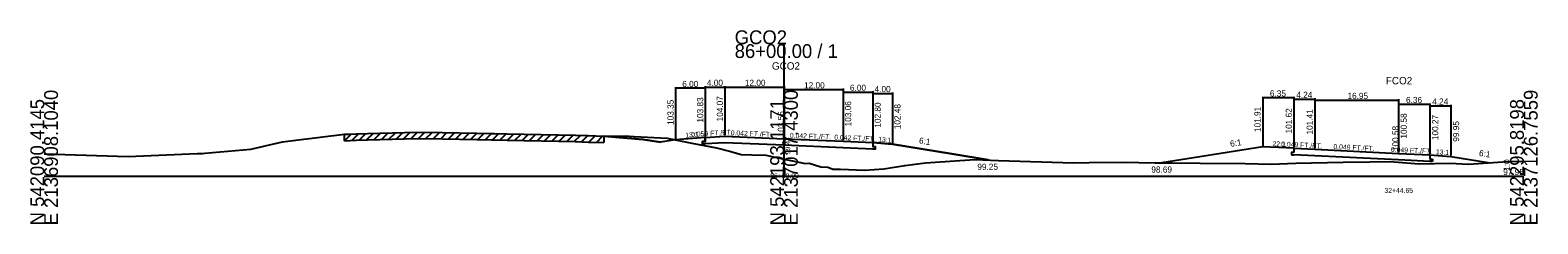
# Model space of a CAD drawing. Extents: x -14327 to 8886, y -10 to 39048.
# Drawn here: x 2997.2 to 3302.8, y 31990.3 to 32029.6 of the extents above; entities that cross this region are included whole.
import ezdxf

# ---------------------------------------------------------------- set-up
doc = ezdxf.new("R2010")
doc.units = 0
for name, color, linetype in [('Level 20', 7, 'Continuous'), ('Level 5', 7, 'Continuous'), ('Level 53', 7, 'Continuous'), ('Level 54', 7, 'Continuous'), ('Level 55', 7, 'Continuous'), ('Level 7', 7, 'Continuous'), ('RD_GPK_XS_Cell', 7, 'Continuous'), ('RD_XS_EwShp', 7, 'Continuous'), ('RD_XS_ExGround', 7, 'Continuous'), ('RD_XS_ExPaveRet', 7, 'Continuous'), ('RD_XS_Pave', 7, 'Continuous'), ('RD_XS_TX_Baseline', 7, 'Continuous'), ('RD_XS_TX_Elev_EX', 7, 'Continuous'), ('RD_XS_TX_Elev_PR', 7, 'Continuous'), ('RD_XS_TX_Station', 7, 'Continuous')]:
    doc.layers.add(name, color=color, linetype=linetype)

msp = doc.modelspace()

# ---------------------------------------------------------------- linework, layer by layer
at = {"layer": 'Level 20'}
for p, q in [((3247.05, 32016.06), (3247.05, 32006.11)), ((3253.4, 32015.86), (3247.05, 32015.86)), ((3253.4, 32016.06), (3253.4, 32005.82)), ((3253.4, 32015.77), (3253.4, 32005.82)), ((3253.4, 32015.57), (3257.63, 32015.57)), ((3257.63, 32015.77), (3257.63, 32005.61)), ((3257.63, 32015.56), (3257.63, 32005.61)), ((3257.63, 32015.36), (3274.59, 32015.36)), ((3274.59, 32015.56), (3274.59, 32004.78)), ((3274.59, 32014.73), (3274.59, 32004.78)), ((3274.59, 32014.53), (3280.95, 32014.53)), ((3280.95, 32014.73), (3280.95, 32004.47)), ((3280.95, 32014.42), (3280.95, 32004.47)), ((3280.95, 32014.22), (3285.19, 32014.22)), ((3285.19, 32014.42), (3285.19, 32004.15)), ((3247.05, 32005.91), (3234.34, 32003.91)), ((3253.4, 32005.62), (3247.05, 32005.91)), ((3253.4, 32005.62), (3253.4, 32004.78)), ((3253.4, 32005.62), (3257.63, 32005.41)), ((3257.63, 32005.41), (3274.59, 32004.58)), ((3234.34, 32003.91), (3226.59, 32002.69)), ((3252.87, 32004.81), (3252.87, 32004.31)), ((3253.4, 32004.78), (3252.87, 32004.81)), ((3252.87, 32004.31), (3253.4, 32004.28)), ((3257.63, 32004.08), (3253.4, 32004.28)), ((3274.59, 32003.25), (3257.63, 32004.08)), ((3274.59, 32004.58), (3280.95, 32004.27)), ((3280.95, 32002.94), (3274.59, 32003.25)), ((3280.95, 32004.27), (3280.95, 32003.44)), ((3280.95, 32004.27), (3285.19, 32003.95)), ((3280.95, 32003.44), (3281.48, 32003.42)), ((3281.48, 32002.92), (3280.95, 32002.94)), ((3281.48, 32003.42), (3281.48, 32002.92)), ((3285.19, 32003.95), (3293.19, 32002.7))]:
    msp.add_line(p, q, dxfattribs=at)
at = {"layer": 'Level 5'}
for p, q in [((3134, 32007), (3133.5, 32006.97)), ((3133.5, 32006.97), (3133.5, 32006.47)), ((3133.5, 32006.47), (3134, 32006.5)), ((3134, 32007.83), (3134, 32007)), ((3138, 32006.74), (3134, 32006.5)), ((3150, 32006.23), (3138, 32006.74)), ((3162, 32005.72), (3150, 32006.23)), ((3168, 32005.47), (3162, 32005.72)), ((3168, 32006.8), (3168, 32005.97)), ((3168, 32005.97), (3168.5, 32005.95)), ((3168.5, 32005.45), (3168, 32005.47)), ((3168.5, 32005.95), (3168.5, 32005.45))]:
    msp.add_line(p, q, dxfattribs=at)
at = {"layer": 'Level 54'}
for p, q in [((3128, 32017.98), (3128, 32007.55)), ((3134, 32017.78), (3128, 32017.78)), ((3134, 32018.22), (3134, 32008.03)), ((3134, 32018.02), (3138, 32018.02)), ((3134, 32017.98), (3134, 32008.03)), ((3138, 32018.22), (3138, 32008.27)), ((3138, 32018.02), (3150, 32018.02)), ((3150, 32018.22), (3150, 32007.76)), ((3150, 32017.71), (3150, 32007.76)), ((3150, 32017.51), (3162, 32017.51)), ((3162, 32017.71), (3162, 32007.26)), ((3162, 32017.21), (3162, 32007.26)), ((3168, 32017.21), (3168, 32007)), ((3162, 32017.01), (3168, 32017.01)), ((3168, 32016.95), (3168, 32007)), ((3168, 32016.75), (3172, 32016.75)), ((3172, 32016.95), (3172, 32006.68))]:
    msp.add_line(p, q, dxfattribs=at)
at = {"layer": 'Level 7'}
for p, q in [((3113.45, 32008.06), (3121.45, 32007.42)), ((3121.45, 32007.42), (3124.93, 32006.84)), ((3128, 32007.35), (3124.93, 32006.84)), ((3134, 32007.83), (3128, 32007.35)), ((3168, 32006.8), (3172, 32006.48)), ((3172, 32006.48), (3184, 32004.48)), ((3184, 32004.48), (3191.39, 32003.25))]:
    msp.add_line(p, q, dxfattribs=at)
at = {"layer": 'RD_GPK_XS_Cell'}
for p, q in [((3150, 32000), (3150, 32026.72)), ((3000, 32000), (3150, 32000)), ((3150, 32000), (3300, 32000))]:
    msp.add_line(p, q, dxfattribs=at)
at = {"layer": 'RD_XS_EwShp'}
for points in [[(3127.95, 32007.35), (3124.93, 32006.84), (3121.45, 32007.42), (3113.45, 32008.06), (3117.82, 32008.12), (3119.63, 32008.04), (3126.3, 32007.67)], [(3170.24, 32001.48), (3174.51, 32002.15), (3178.67, 32002.65), (3186.63, 32003.2), (3188.68, 32003.38), (3191.39, 32003.25), (3184, 32004.48), (3172, 32006.48), (3168, 32006.8), (3168, 32005.97), (3168.5, 32005.95), (3168.5, 32005.45), (3168, 32005.47), (3162, 32005.72), (3150, 32006.23), (3138, 32006.74), (3134, 32006.5), (3133.5, 32006.47), (3133.5, 32006.97), (3134, 32007), (3134, 32007.83), (3128, 32007.35), (3127.95, 32007.35), (3131.28, 32006.69), (3136.3, 32005.74), (3139.23, 32004.94), (3141.31, 32004.39), (3143.49, 32004.3), (3146.31, 32004.25), (3150, 32003.44), (3151.36, 32003.14), (3154.28, 32002.51), (3155.09, 32002.62), (3157.47, 32001.89), (3158.89, 32001.79), (3159.44, 32001.57), (3159.88, 32001.42), (3160.58, 32001.4), (3161.45, 32001.37), (3166.31, 32001.16)]]:
    msp.add_lwpolyline(points, close=True, dxfattribs=at)
at = {"layer": 'RD_XS_ExGround'}
for p, q in [((3051.02, 32007.26), (3060.86, 32008.46)), ((3060.86, 32008.46), (3062.02, 32008.5)), ((3062.02, 32008.5), (3063.23, 32008.54)), ((3063.23, 32008.54), (3065.58, 32008.61)), ((3065.58, 32008.61), (3075.58, 32008.91)), ((3075.58, 32008.91), (3080.79, 32008.81)), ((3080.79, 32008.81), (3087.71, 32008.67)), ((3087.71, 32008.67), (3090.67, 32008.63)), ((3090.67, 32008.63), (3091.28, 32008.63)), ((3091.28, 32008.63), (3093.84, 32008.58)), ((3093.84, 32008.58), (3107.7, 32008.28)), ((3107.7, 32008.28), (3110.29, 32008.18)), ((3110.29, 32008.18), (3113.45, 32008.06)), ((3113.45, 32008.06), (3117.82, 32008.12)), ((3117.82, 32008.12), (3119.63, 32008.04)), ((3119.63, 32008.04), (3126.3, 32007.67)), ((3032.58, 32004.63), (3041.89, 32005.47)), ((3041.89, 32005.47), (3047.42, 32006.7)), ((3047.42, 32006.7), (3048.29, 32006.95)), ((3048.29, 32006.95), (3051.02, 32007.26)), ((3126.3, 32007.67), (3131.28, 32006.69)), ((3131.28, 32006.69), (3136.3, 32005.74)), ((3136.3, 32005.74), (3139.23, 32004.94)), ((3139.23, 32004.94), (3141.31, 32004.39)), ((3000, 32004.5), (3010.6, 32004.15)), ((3010.6, 32004.15), (3017.02, 32003.96)), ((3017.02, 32003.96), (3031.04, 32004.55)), ((3031.04, 32004.55), (3032.13, 32004.59)), ((3032.13, 32004.59), (3032.58, 32004.63)), ((3141.31, 32004.39), (3143.49, 32004.3)), ((3143.49, 32004.3), (3146.31, 32004.25)), ((3146.31, 32004.25), (3150, 32003.44)), ((3150, 32003.44), (3151.36, 32003.14)), ((3151.36, 32003.14), (3154.28, 32002.51)), ((3154.28, 32002.51), (3155.09, 32002.62)), ((3155.09, 32002.62), (3157.47, 32001.89)), ((3157.47, 32001.89), (3158.89, 32001.79)), ((3170.24, 32001.48), (3174.51, 32002.15)), ((3174.51, 32002.15), (3178.67, 32002.65)), ((3178.67, 32002.65), (3186.63, 32003.2)), ((3186.63, 32003.2), (3188.68, 32003.38)), ((3188.68, 32003.38), (3193.49, 32003.16)), ((3193.49, 32003.16), (3208.7, 32002.67)), ((3208.7, 32002.67), (3211.87, 32002.74)), ((3211.87, 32002.74), (3218.71, 32002.78)), ((3218.71, 32002.78), (3225.2, 32002.7)), ((3225.2, 32002.7), (3228.72, 32002.67)), ((3228.72, 32002.67), (3234.4, 32002.58)), ((3234.4, 32002.58), (3243.47, 32002.56)), ((3243.47, 32002.56), (3248.74, 32002.4)), ((3248.74, 32002.4), (3253.76, 32002.57)), ((3253.76, 32002.57), (3263.35, 32002.79)), ((3263.35, 32002.79), (3268.75, 32002.85)), ((3268.75, 32002.85), (3272.84, 32002.95)), ((3272.84, 32002.95), (3278.76, 32002.44)), ((3278.76, 32002.44), (3285.01, 32002.57)), ((3285.01, 32002.57), (3288.77, 32002.41)), ((3288.77, 32002.41), (3295.77, 32002.86)), ((3295.77, 32002.86), (3298.78, 32003.02)), ((3298.78, 32003.02), (3300, 32002.96)), ((3158.89, 32001.79), (3159.44, 32001.57)), ((3159.44, 32001.57), (3159.88, 32001.42)), ((3159.88, 32001.42), (3160.58, 32001.4)), ((3160.58, 32001.4), (3161.45, 32001.37)), ((3161.45, 32001.37), (3166.31, 32001.16)), ((3166.31, 32001.16), (3170.24, 32001.48))]:
    msp.add_line(p, q, dxfattribs=at)
at = {"layer": 'RD_XS_ExPaveRet'}
for p, q in [((3060.86, 32007.16), (3062.21, 32008.51)), ((3060.86, 32007.16), (3060.86, 32008.46)), ((3062.36, 32007.21), (3063.71, 32008.56)), ((3063.86, 32007.26), (3065.21, 32008.6)), ((3065.37, 32007.31), (3066.71, 32008.64)), ((3066.87, 32007.35), (3068.21, 32008.69)), ((3068.37, 32007.39), (3069.72, 32008.73)), ((3069.88, 32007.44), (3071.22, 32008.78)), ((3071.38, 32007.48), (3072.72, 32008.82)), ((3072.88, 32007.53), (3074.22, 32008.87)), ((3074.38, 32007.57), (3075.72, 32008.9)), ((3075.89, 32007.6), (3077.17, 32008.88)), ((3077.39, 32007.57), (3078.67, 32008.85)), ((3078.89, 32007.55), (3080.17, 32008.82)), ((3080.4, 32007.52), (3081.67, 32008.79)), ((3081.9, 32007.49), (3083.18, 32008.76)), ((3083.4, 32007.46), (3084.68, 32008.73)), ((3084.91, 32007.43), (3086.18, 32008.7)), ((3086.41, 32007.4), (3087.69, 32008.67)), ((3087.91, 32007.37), (3089.2, 32008.65)), ((3089.41, 32007.35), (3090.7, 32008.63)), ((3090.92, 32007.33), (3092.2, 32008.61)), ((3092.42, 32007.3), (3093.7, 32008.58)), ((3093.92, 32007.27), (3095.2, 32008.55)), ((3095.43, 32007.24), (3096.7, 32008.51)), ((3096.93, 32007.21), (3098.21, 32008.48)), ((3098.43, 32007.18), (3099.71, 32008.45)), ((3099.94, 32007.15), (3101.21, 32008.42)), ((3101.44, 32007.11), (3102.71, 32008.39)), ((3102.94, 32007.08), (3104.22, 32008.35)), ((3104.44, 32007.05), (3105.72, 32008.32)), ((3105.95, 32007.02), (3107.22, 32008.29)), ((3107.45, 32006.99), (3108.71, 32008.24)), ((3108.95, 32006.93), (3110.21, 32008.18)), ((3110.46, 32006.87), (3111.71, 32008.13)), ((3111.96, 32006.82), (3113.22, 32008.07)), ((3113.45, 32008.06), (3113.45, 32006.76)), ((3060.86, 32007.16), (3062.02, 32007.2)), ((3062.02, 32007.2), (3063.23, 32007.24)), ((3063.23, 32007.24), (3065.58, 32007.31)), ((3065.58, 32007.31), (3075.58, 32007.61)), ((3075.58, 32007.61), (3080.79, 32007.51)), ((3080.79, 32007.51), (3087.71, 32007.37)), ((3087.71, 32007.37), (3090.67, 32007.33)), ((3090.67, 32007.33), (3091.28, 32007.33)), ((3091.28, 32007.33), (3093.84, 32007.28)), ((3093.84, 32007.28), (3107.7, 32006.98)), ((3107.7, 32006.98), (3110.29, 32006.88)), ((3110.29, 32006.88), (3113.45, 32006.76))]:
    msp.add_line(p, q, dxfattribs=at)
at = {"layer": 'RD_XS_Pave'}
for p, q in [((3134, 32007.83), (3138, 32008.07)), ((3138, 32008.07), (3150, 32007.56)), ((3150, 32007.56), (3162, 32007.06)), ((3162, 32007.06), (3168, 32006.8))]:
    msp.add_line(p, q, dxfattribs=at)

# ---------------------------------------------------------------- texts
at = {"layer": 'Level 20'}
for s, height, p in [('6.35', 1.25, (3248.52, 32016.11)), ('4.24', 1.25, (3253.87, 32015.82)), ('FCO2', 1.5, (3272.02, 32018.58)), ('16.95', 1.25, (3264.24, 32015.61)), ('6.36', 1.25, (3276.11, 32014.78)), ('4.24', 1.25, (3281.42, 32014.47)), ('98.69', 1.25, (3224.48, 32000.69)), ('97.95', 1.25, (3295.82, 32000.2)), ('32+44.65', 1, (3271.74, 31996.58))]:
    msp.add_text(s, height=height, dxfattribs=at).set_placement(p)
for s, height, rotation, p in [('101.91', 1.25, 90, (3246.61, 32008.91)), ('101.62', 1.25, 90, (3252.96, 32008.62)), ('101.41', 1.25, 90, (3257.2, 32008.41)), ('100.58', 1.25, 90, (3276.27, 32007.58)), ('100.27', 1.25, 90, (3282.64, 32007.27)), ('99.95', 1.25, 90, (3286.88, 32006.95)), (' 100.58', 1.25, 90, (3274.59, 32004.58)), ('6:1', 1.25, 8.9462, (3240.54, 32005.9)), ('22:1', 1, 357.3619, (3249.03, 32006.07)), ('0.049 FT./FT.', 1, 357.2072, (3250.79, 32006)), ('0.049 FT./FT.', 1, 357.2081, (3261.38, 32005.48)), ('0.049 FT./FT.', 1, 357.2091, (3273.04, 32004.91)), ('13:1', 1, 355.6868, (3282.14, 32004.44)), ('6:1', 1.25, 351.0702, (3290.84, 32004.08)), ('1:0', 1.25, 90, (3297.17, 32001.05))]:
    msp.add_text(s, height=height, rotation=rotation, dxfattribs=at).set_placement(p)
at = {"layer": 'Level 53'}
for s, rotation, p in [('103.35', 90, (3127.62, 32010.35)), ('103.83', 90, (3133.62, 32010.83)), ('104.07', 90, (3137.62, 32011.07)), ('103.06', 90, (3163.62, 32010.06)), ('102.80', 90, (3169.62, 32009.8)), ('102.48', 90, (3173.62, 32009.48)), ('6:1', 350.5377, (3177.3, 32006.62))]:
    msp.add_text(s, height=1.25, rotation=rotation, dxfattribs=at).set_placement(p)
msp.add_text('99.25', height=1.25, dxfattribs=at).set_placement((3189.2, 32001.25))
at = {"layer": 'Level 54'}
for s, p in [('6.00', (3129.37, 32018.03)), ('4.00', (3134.37, 32018.27)), ('12.00', (3142.07, 32018.27)), ('12.00', (3154.07, 32017.76)), ('6.00', (3163.37, 32017.26)), ('4.00', (3168.37, 32017))]:
    msp.add_text(s, height=1.25, dxfattribs=at).set_placement(p)
at = {"layer": 'Level 55'}
for s, rotation, p in [('13:1', 4.5739, (3130.03, 32007.77)), ('0.059 FT./FT.', 3.3617, (3131.22, 32007.92)), ('0.042 FT./FT.', 357.5855, (3139.18, 32008.27)), ('0.042 FT./FT.', 357.5855, (3151.18, 32007.76)), ('0.042 FT./FT.', 357.5855, (3160.18, 32007.38)), ('13:1', 355.4261, (3169.07, 32006.97))]:
    msp.add_text(s, height=1, rotation=rotation, dxfattribs=at).set_placement(p)
at = {"layer": 'RD_GPK_XS_Cell'}
for s, p in [('GCO2', (3140, 32026.72)), ('86+00.00 / 1', (3140, 32023.92))]:
    msp.add_text(s, height=2.8, dxfattribs=at).set_placement(p)
for s, p in [('E 2136908.1040', (3002.8, 31990)), ('E 2137017.4300', (3152.8, 31990)), ('E 2137126.7559', (3302.8, 31990)), ('N 542090.4145', (3000, 31990)), ('N 542193.1171', (3150, 31990)), ('N 542295.8198', (3300, 31990))]:
    msp.add_text(s, height=2.8, rotation=90, dxfattribs=at).set_placement(p)
at = {"layer": 'RD_XS_TX_Baseline'}
msp.add_text('GCO2', height=1.5, dxfattribs=at).set_placement((3147.55, 32021.56))
at = {"layer": 'RD_XS_TX_Elev_EX'}
msp.add_text('99.44', height=1, rotation=90, dxfattribs=at).set_placement((3151.25, 32004.44))
at = {"layer": 'RD_XS_TX_Elev_PR'}
msp.add_text(' 103.56', height=1.25, rotation=90, dxfattribs=at).set_placement((3150, 32007.56))
at = {"layer": 'RD_XS_TX_Station'}
msp.add_text('86+00.00', height=1, dxfattribs=at).set_placement((3147.21, 31999.56))

doc.saveas('drawing.dxf')
